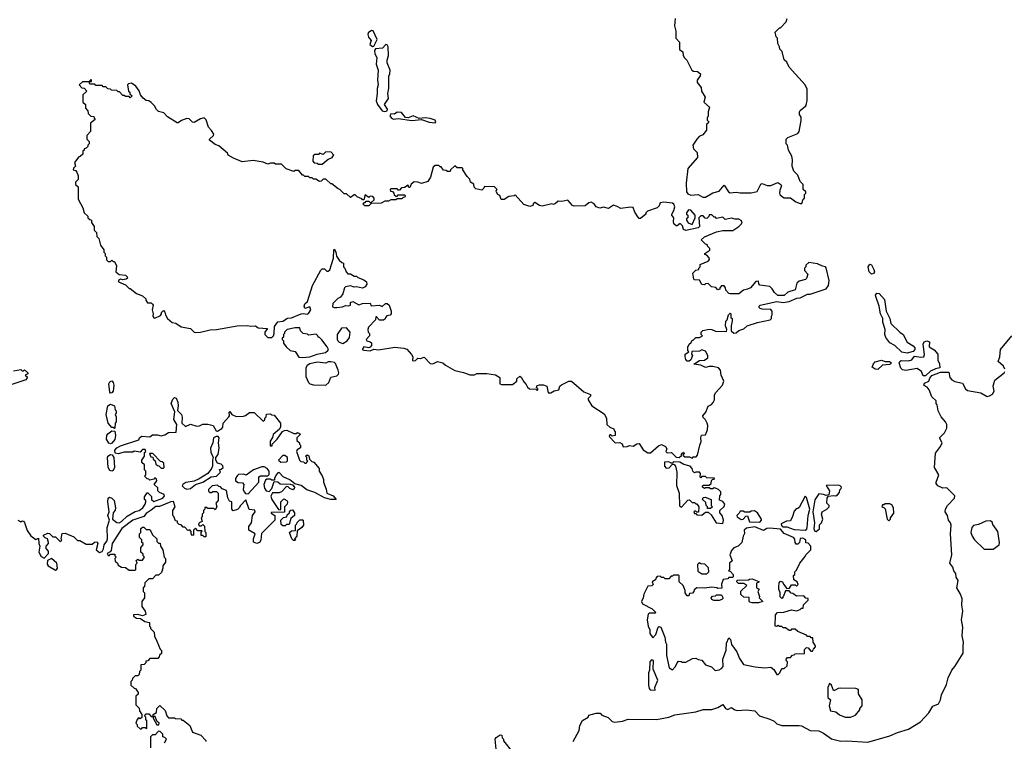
# Model space of a CAD drawing. Extents: x 2386423 to 2568864, y 578392 to 761999.
# Tile 420 of 454: x 2476545 to 2484555, y 748898 to 754765. Entities that reach past the tile are written whole.
import ezdxf

# ---------------------------------------------------------------- set-up
doc = ezdxf.new("R2010")
doc.units = 0

msp = doc.modelspace()

# ---------------------------------------------------------------- linework, layer by layer
at = {"layer": '0CON05XD'}
for points in [[(2481877.5, 754775), (2481872.5, 754715), (2481883, 754673), (2481882.5, 754615), (2481911.7, 754581.7), (2481911.7, 754521.7), (2481940, 754505), (2481942.5, 754475), (2481952.5, 754455), (2481972.5, 754435), (2482012.5, 754355), (2482027, 754347), (2482060, 754345), (2482083.3, 754325), (2482080.7, 754309.3), (2482057.5, 754275), (2482057.5, 754255), (2482090, 754215), (2482092.5, 754185), (2482122.5, 754135), (2482110, 754095), (2482157, 754053), (2482146.7, 754015), (2482146.7, 753985), (2482137.5, 753965), (2482138.3, 753948.3), (2482150, 753935), (2482146.4, 753923.6), (2482132.5, 753915), (2482131.7, 753868.3), (2482101.2, 753828.8), (2482072.5, 753815), (2482052.5, 753795), (2482022.5, 753745), (2482026.7, 753715), (2482057.5, 753685), (2482060, 753645), (2481980, 753555), (2481967.5, 753435), (2481970, 753365), (2481980.7, 753350.7), (2482005, 753337.5), (2482065, 753343.3), (2482103, 753323), (2482125, 753322.5), (2482185, 753357.5), (2482235, 753370), (2482275, 753420), (2482312.5, 753365), (2482325, 753357.5), (2482375, 753363.3), (2482405, 753356.7), (2482495, 753356.7), (2482545, 753367.5), (2482575, 753427.5), (2482585, 753432.5), (2482625, 753417.5), (2482655, 753417.5), (2482711.7, 753441.7), (2482736.4, 753426.4), (2482742.5, 753415), (2482728.3, 753378.3), (2482727.5, 753355), (2482730, 753345), (2482750, 753325), (2482765, 753317.5), (2482815, 753317.5), (2482860, 753285), (2482895, 753270), (2482908.3, 753271.7), (2482920, 753305), (2482930, 753315), (2482930, 753345), (2482940, 753355), (2482940, 753365), (2482920, 753385), (2482917.5, 753425), (2482895, 753450), (2482875, 753500), (2482842.5, 753535), (2482830, 753575), (2482832.5, 753625), (2482827.5, 753655), (2482800, 753705), (2482790, 753745), (2482780, 753755), (2482780, 753795), (2482795, 753807.5), (2482875, 753840), (2482887.5, 753855), (2482903.3, 753945), (2482903, 753973), (2482890, 753995), (2482890, 754015), (2482895, 754027.5), (2482940, 754065), (2482947, 754083), (2482952.5, 754105), (2482951.7, 754201.7), (2482936.4, 754236.4), (2482805, 754380), (2482785, 754420), (2482765, 754440), (2482747, 754507), (2482730, 754525), (2482727.5, 754545), (2482713, 754573), (2482710, 754615), (2482700, 754625), (2482690, 754665), (2482725, 754700), (2482735, 754700), (2482781.7, 754748.3), (2482787.5, 754775)], [(2479415, 754546.2), (2479425, 754550), (2479453.3, 754605), (2479420, 754675), (2479407, 754677), (2479380.5, 754659.5), (2479376.2, 754645), (2479382.3, 754622.3), (2479403.3, 754595), (2479394.4, 754565), (2479415, 754546.2)], [(2479515, 754018.5), (2479535, 754024), (2479536.9, 754036.9), (2479513.3, 754075), (2479546.7, 754125), (2479540, 754165), (2479547.3, 754207.3), (2479547.5, 754305), (2479557.5, 754325), (2479560, 754355), (2479533.8, 754415), (2479533.3, 754435), (2479546, 754475), (2479542.5, 754545), (2479535, 754560), (2479525, 754562.5), (2479497.5, 754535), (2479440.5, 754529.5), (2479430.9, 754515), (2479435, 754488), (2479449.2, 754459.2), (2479445.5, 754405), (2479461.9, 754355), (2479455.4, 754275), (2479460, 754235), (2479451.9, 754205), (2479454.2, 754165), (2479444.2, 754105), (2479454.8, 754074.8), (2479495, 754025.4), (2479515, 754018.5)], [(2477657.5, 754035), (2477642.5, 754065), (2477615, 754092.5), (2477595, 754106.7), (2477575, 754107.5), (2477548.3, 754128.3), (2477526.7, 754155), (2477515.9, 754185.9), (2477490, 754225), (2477455, 754248), (2477430, 754245), (2477422.5, 754235), (2477430, 754185), (2477440, 754175), (2477441.7, 754161.7), (2477460, 754145), (2477445, 754130), (2477435, 754140), (2477405, 754140), (2477395, 754150), (2477385, 754150), (2477358.3, 754178.3), (2477345, 754180), (2477335, 754190), (2477293, 754193), (2477285, 754200), (2477263, 754203), (2477245, 754220), (2477225, 754220), (2477215, 754230), (2477165, 754230), (2477155, 754240), (2477115, 754240), (2477110, 754260), (2477128.3, 754261.7), (2477130, 754275), (2477125, 754280), (2477110, 754260), (2477055, 754260), (2477030, 754235), (2477051.7, 754211.7), (2477068.3, 754208.3), (2477090, 754185), (2477060, 754155), (2477060, 754095), (2477080, 754075), (2477080, 754045), (2477100, 754025), (2477101.7, 754001.7), (2477125, 753980), (2477148.3, 753978.3), (2477150, 753965), (2477160, 753955), (2477120, 753925), (2477120, 753855), (2477090, 753825), (2477090, 753795), (2477110, 753775), (2477110, 753755), (2477100, 753745), (2477100, 753735), (2477085, 753720), (2477070, 753715), (2477070, 753705), (2477060, 753695), (2477058.3, 753671.7), (2477037, 753653), (2477025, 753650), (2476990, 753605), (2477000, 753575), (2476981.7, 753558.3), (2476980, 753545), (2476998.3, 753538.3), (2477010, 753525), (2477020, 753495), (2477020, 753465), (2477000, 753445), (2477000, 753425), (2477020, 753405), (2477020, 753305), (2477060, 753235), (2477070, 753195), (2477098.3, 753168.3), (2477100, 753155), (2477115, 753140), (2477130, 753135), (2477130, 753115), (2477150, 753085), (2477150, 753055), (2477170, 753035), (2477173, 753003), (2477190, 752985), (2477203, 752933), (2477230, 752895), (2477230, 752875), (2477240, 752865), (2477240, 752845), (2477250, 752835), (2477251.7, 752811.7), (2477265, 752800), (2477285, 752800), (2477295, 752810), (2477305, 752800), (2477315, 752800), (2477332.5, 752765), (2477327.5, 752715), (2477355, 752693.3), (2477405, 752688.8), (2477420, 752675), (2477422.5, 752665), (2477412.5, 752655), (2477385, 752651.2), (2477365, 752656.7), (2477350, 752645), (2477350, 752635), (2477405, 752610), (2477435, 752580), (2477445, 752580), (2477495, 752540), (2477545, 752520), (2477570, 752495), (2477570, 752485), (2477585, 752462.5), (2477615, 752462.5), (2477625, 752452.5), (2477630, 752445), (2477623.3, 752405), (2477630, 752375), (2477627.5, 752355), (2477635, 752340), (2477645, 752337.5), (2477689.3, 752360.7), (2477700, 752375), (2477700, 752385), (2477715, 752400), (2477727, 752387), (2477730, 752365), (2477747.5, 752335), (2477785, 752302.5), (2477815, 752297.5), (2477858.3, 752268.3), (2477935, 752253.8), (2477964.3, 752224.3), (2477977.7, 752222.3), (2478015, 752223.3), (2478095, 752244.3), (2478145, 752246.2), (2478315, 752275.8), (2478395, 752280), (2478425, 752272.5), (2478463, 752277), (2478485, 752260), (2478560, 752255), (2478540, 752225), (2478540, 752205), (2478565, 752180), (2478595, 752180), (2478610, 752195), (2478616.4, 752213.6), (2478618.3, 752271.7), (2478645, 752307.5), (2478687, 752313), (2478725, 752337.5), (2478755, 752342.5), (2478835, 752372.5), (2478855, 752377.5), (2478885, 752370), (2478895, 752377.5), (2478912.5, 752405), (2478905, 752430), (2478865, 752417.5), (2478860, 752435), (2478866, 752454), (2478886.7, 752475), (2478903.8, 752525), (2478926.7, 752605), (2478995, 752730), (2479005, 752740), (2479025, 752740), (2479045, 752720), (2479055, 752720), (2479068.3, 752731.7), (2479097.5, 752825), (2479100, 752895), (2479105, 752900), (2479117.5, 752875), (2479123, 752843), (2479145, 752810), (2479165, 752790), (2479180, 752785), (2479180, 752755), (2479190, 752745), (2479200, 752715), (2479215, 752700), (2479235, 752700), (2479265, 752680), (2479285, 752680), (2479295, 752670), (2479345, 752650), (2479367.5, 752635), (2479370, 752615), (2479356.4, 752593.6), (2479335, 752582.5), (2479285, 752592.5), (2479265, 752590), (2479235, 752601.2), (2479195, 752593.3), (2479186.7, 752585), (2479174, 752535), (2479155, 752508.8), (2479132.7, 752497.3), (2479093.6, 752456.4), (2479090.7, 752430.7), (2479103.9, 752423.9), (2479123.9, 752423.9), (2479170, 752430), (2479195, 752442.5), (2479221.7, 752438.3), (2479236.4, 752443.6), (2479237.5, 752465), (2479255, 752473.3), (2479305, 752447.5), (2479335, 752456.7), (2479395, 752460), (2479405, 752440), (2479473, 752443), (2479495, 752432.5), (2479522, 752458), (2479535, 752458.8), (2479550, 752445), (2479566.7, 752395), (2479566.7, 752373.3), (2479558.3, 752361.7), (2479531.7, 752358.3), (2479520, 752345), (2479518.3, 752331.7), (2479505, 752322.5), (2479473, 752323), (2479448.3, 752348.3), (2479441.7, 752348.3), (2479440, 752325), (2479382.5, 752265), (2479377.5, 752245), (2479380, 752225), (2479390, 752215), (2479390, 752195), (2479362.5, 752165), (2479370, 752155), (2479397, 752147), (2479407.5, 752137.5), (2479407.5, 752115), (2479397, 752103), (2479385, 752097.5), (2479343.6, 752106.4), (2479330, 752085), (2479345, 752077.5), (2479395, 752073.8), (2479425, 752087.5), (2479465, 752080), (2479597.7, 752102.3), (2479670, 752095), (2479695, 752086.7), (2479733.6, 752043.6), (2479742.5, 752025), (2479740, 751995), (2479745, 751992.5), (2479765, 751993.3), (2479785, 752012.5), (2479805, 752010), (2479835, 752020), (2479885, 751969.2), (2479905, 751968), (2479945, 751986.7), (2479986.4, 751976.4), (2480010, 751955), (2480085, 751912.5), (2480155, 751897.5), (2480208.3, 751878.3), (2480245, 751877.5), (2480265, 751887.5), (2480345, 751887.5), (2480416.4, 751876.4), (2480450, 751855), (2480450, 751805), (2480465, 751800), (2480555, 751800), (2480590, 751825), (2480590, 751845), (2480615, 751867.5), (2480625, 751860), (2480645, 751820), (2480665, 751800), (2480677, 751777), (2480693, 751763), (2480745, 751760), (2480755, 751750), (2480760, 751755), (2480760, 751765), (2480750, 751775), (2480755, 751790), (2480775, 751797.5), (2480805, 751796.7), (2480832.5, 751785), (2480845, 751730), (2480865, 751730), (2480893, 751747), (2480930, 751755), (2480940, 751785), (2480953, 751797), (2481013.6, 751826.4), (2481035, 751827.5), (2481135, 751740), (2481188.3, 751718.3), (2481190, 751705), (2481180, 751695), (2481170, 751685), (2481170, 751675), (2481200, 751625), (2481299.3, 751559.3), (2481317.5, 751525), (2481322.5, 751475), (2481345, 751452.5), (2481378.3, 751438.3), (2481380, 751425), (2481390, 751415), (2481390, 751385), (2481365, 751380), (2481355, 751390), (2481345, 751390), (2481340, 751375), (2481390, 751325), (2481427, 751327), (2481446.4, 751316.4), (2481455, 751292.5), (2481486.4, 751293.6), (2481505, 751302.5), (2481535, 751297.5), (2481565, 751317.5), (2481585, 751320), (2481617, 751267), (2481655, 751242.5), (2481677, 751243), (2481740.7, 751299.3), (2481765, 751310), (2481797.5, 751295), (2481810, 751275), (2481802.5, 751255), (2481812.5, 751242.5), (2481847, 751247), (2481885, 751207.5), (2481910, 751205), (2481928.3, 751221.7), (2481930, 751235), (2481945, 751250), (2481950, 751235), (2481940, 751225), (2481955, 751210), (2481995, 751210), (2482015, 751200)], [(2482015, 751200), (2482025, 751210), (2482048.3, 751211.7), (2482060, 751225), (2482077.5, 751305), (2482090, 751335), (2482087.5, 751365), (2482093, 751387), (2482125, 751390), (2482139.3, 751430.7), (2482142.5, 751465), (2482137.5, 751485), (2482123, 751513), (2482105, 751530), (2482103.3, 751545), (2482127, 751573), (2482147, 751623), (2482173, 751637), (2482187, 751653), (2482197.5, 751675), (2482197.5, 751715), (2482207.5, 751735), (2482262.5, 751795), (2482272.5, 751825), (2482252.5, 751875), (2482247.5, 751915), (2482230, 751935), (2482185, 751946.7), (2482155, 751946.7), (2482125, 751937.5), (2482085, 751956.7), (2482030, 751965), (2482075, 751993.3), (2482115, 751997.5), (2482142.5, 752015), (2482142.5, 752035), (2482125, 752070), (2482095, 752080), (2482075, 752070), (2482011.7, 752068.3), (2482010, 752045), (2482017.5, 752035), (2482005, 752000), (2481991.7, 751988.3), (2481975, 751990), (2481963, 752003), (2481957.5, 752025), (2481960, 752045), (2481990, 752065), (2481980, 752075), (2481980, 752105), (2481990, 752115), (2481991.7, 752128.3), (2482008.3, 752141.7), (2482015, 752160), (2482025, 752160), (2482045, 752180), (2482075, 752180), (2482100, 752195), (2482090, 752205), (2482090, 752225), (2482103, 752237), (2482155, 752250), (2482175, 752247.5), (2482205, 752232.5), (2482295, 752230), (2482297.5, 752245), (2482287.5, 752275), (2482290, 752315), (2482300, 752325), (2482310, 752365), (2482325, 752380), (2482330, 752375), (2482330, 752345), (2482340, 752335), (2482342.5, 752315), (2482332.5, 752275), (2482332.5, 752235), (2482355, 752217.5), (2482375, 752220), (2482395, 752237.5), (2482435, 752252.5), (2482464.1, 752275.9), (2482546, 752304), (2482650, 752325), (2482660, 752335), (2482660, 752355), (2482666.7, 752365), (2482666.4, 752396.4), (2482655, 752410), (2482585, 752412.5), (2482568.3, 752418.3), (2482560, 752425), (2482560, 752435), (2482570, 752445), (2482705, 752473.3), (2482755, 752466.7), (2482805, 752473.8), (2482868.3, 752501.7), (2482895, 752502.5), (2482955, 752532.5), (2482975, 752532.5), (2483105, 752576.7), (2483126.2, 752605), (2483130, 752645), (2483107, 752747), (2483100, 752755), (2483075, 752760), (2483035, 752780), (2482965, 752790), (2482941.7, 752768.3), (2482940, 752755), (2482930, 752745), (2482930, 752725), (2482957.5, 752695), (2482945, 752660), (2482937, 752653), (2482885, 752640), (2482868.3, 752621.7), (2482855, 752570), (2482795, 752550), (2482765, 752522.5), (2482713.9, 752523.9), (2482685, 752546.7), (2482667.3, 752577.3), (2482647.5, 752595), (2482567, 752607), (2482558.3, 752618.3), (2482555, 752640), (2482533.6, 752636.4), (2482490, 752585), (2482467, 752573), (2482433, 752567), (2482395, 752537.5), (2482325, 752537.5), (2482315, 752540), (2482290, 752565), (2482287.5, 752585), (2482275, 752600), (2482255, 752600), (2482240, 752585), (2482240, 752575), (2482225, 752570), (2482207, 752587), (2482173, 752593), (2482145, 752620), (2482123, 752617), (2482115, 752610), (2482095, 752612.5), (2482075, 752647.5), (2482035, 752650), (2482030, 752655), (2482020, 752705), (2482045, 752730), (2482070, 752735), (2482070, 752745), (2482080, 752755), (2482080, 752775), (2482145, 752802.5), (2482157.5, 752815), (2482155, 752830), (2482135, 752850), (2482120, 752855), (2482120, 752865), (2482158.3, 752891.7), (2482160, 752905), (2482140, 752925), (2482140, 752935), (2482125, 752940), (2482090, 752975), (2482115, 753000), (2482215, 753041.2), (2482265, 753050), (2482347.7, 753052.3), (2482395, 753083.3), (2482416.7, 753105), (2482423, 753123), (2482415, 753132.5), (2482395, 753142.5), (2482365, 753142.5), (2482335, 753152.5), (2482285, 753140), (2482265, 753160), (2482215, 753150), (2482205, 753160), (2482195, 753160), (2482175, 753180), (2482155, 753180), (2482150, 753165), (2482135, 753150), (2482121.7, 753151.7), (2482105, 753170), (2482085, 753170), (2482070, 753155), (2482076.4, 753083.6), (2482065, 753073.3), (2481965, 753051.2), (2481945, 753060), (2481938.3, 753088.3), (2481918.3, 753108.3), (2481895, 753090), (2481885, 753090), (2481867.5, 753105), (2481863.3, 753125), (2481867.5, 753155), (2481850, 753175), (2481850, 753185), (2481866.7, 753215), (2481873.8, 753245), (2481866.7, 753265), (2481855, 753273.3), (2481785, 753282.5), (2481755, 753277.5), (2481747, 753253), (2481730, 753235), (2481651.7, 753208.3), (2481640, 753195), (2481640, 753185), (2481595, 753150), (2481585, 753150), (2481575, 753162.5), (2481550.3, 753200.3), (2481535, 753238.8), (2481515, 753242), (2481435, 753230), (2481406.7, 753246.7), (2481375, 753256.7), (2481335, 753230), (2481295, 753240), (2481265, 753233.3), (2481235, 753242.5), (2481217.7, 753267.7), (2481195, 753281.2), (2481175, 753276.7), (2481145, 753252.5), (2481055, 753250), (2481042.5, 753255), (2481005, 753297.5), (2480955, 753287.5), (2480925, 753290), (2480905, 753270), (2480886.4, 753263.6), (2480875, 753267.5), (2480795, 753250), (2480773.3, 753253.3), (2480735, 753280), (2480721.7, 753268.3), (2480720, 753255), (2480695, 753247.5), (2480645, 753262.5), (2480575, 753340), (2480567, 753333), (2480525, 753327.5), (2480485, 753303.3), (2480463, 753303), (2480450, 753335), (2480433.6, 753343.6), (2480423, 753363), (2480420, 753375), (2480430, 753385), (2480407, 753407), (2480325, 753410), (2480320, 753395), (2480305, 753380), (2480255, 753390), (2480243, 753403), (2480238.3, 753428.3), (2480213, 753443), (2480208.3, 753468.3), (2480185, 753490), (2480150, 753545), (2480150, 753555), (2480145, 753560), (2480105, 753560), (2480085, 753577.5), (2480050, 753545), (2480048.3, 753531.7), (2480025, 753530), (2480015, 753540), (2479991.7, 753541.7), (2479975, 753570), (2479965, 753570), (2479955, 753580), (2479925, 753580), (2479910, 753565), (2479887.5, 753485), (2479865, 753450), (2479815, 753432.5), (2479784.2, 753444.2), (2479754.2, 753445.8), (2479730.7, 753429.3), (2479718.3, 753401.7), (2479711.7, 753401.7), (2479705, 753420), (2479675, 753400), (2479651.7, 753398.3), (2479635, 753380), (2479625, 753380), (2479615, 753390), (2479565, 753390), (2479560, 753385), (2479561.7, 753371.7), (2479578.3, 753368.3), (2479590, 753355), (2479591.7, 753341.7), (2479605, 753330), (2479615, 753330), (2479625, 753340), (2479675, 753340), (2479680, 753335), (2479678.3, 753321.7), (2479665, 753320), (2479655, 753310), (2479615, 753310), (2479605, 753300), (2479565, 753300), (2479545, 753290), (2479515, 753290), (2479486.4, 753273.6), (2479405, 753270), (2479385, 753252.5), (2479353, 753253), (2479340, 753265), (2479345, 753280), (2479355, 753280), (2479365, 753290), (2479385, 753290), (2479395, 753280), (2479405, 753280), (2479428.3, 753301.7), (2479430, 753315), (2479418.3, 753328.3), (2479395, 753330), (2479385, 753320), (2479355, 753340), (2479345, 753300), (2479335, 753300), (2479328.3, 753308.3), (2479290, 753325), (2479275, 753340), (2479265, 753340), (2479235, 753320), (2479205, 753350), (2479185, 753350), (2479150, 753385), (2479135, 753390), (2479085, 753430), (2479075, 753430), (2479035, 753470), (2479015, 753470), (2478998.3, 753451.7), (2478985, 753450), (2478955, 753470), (2478935, 753470), (2478925, 753480), (2478905, 753480), (2478895, 753490), (2478865, 753490), (2478855, 753500), (2478845, 753500), (2478815, 753540), (2478785, 753540), (2478775, 753530), (2478713, 753553), (2478675, 753590), (2478625, 753590), (2478615, 753600), (2478585, 753600), (2478565, 753590), (2478527, 753607), (2478445, 753620), (2478355, 753610), (2478285, 753640), (2478240, 753665), (2478235, 753680), (2478165, 753740), (2478135, 753750), (2478088.8, 753785), (2478088.8, 753795), (2478122.5, 753825), (2478123.3, 753835), (2478106.2, 753865), (2478081.7, 753891.7), (2478061.7, 753951.7), (2478047, 753967), (2478015, 753960), (2477965, 753930), (2477951.7, 753931.7), (2477925, 753960), (2477905, 753962.5), (2477860, 753945), (2477835, 753927.5), (2477825, 753927.5), (2477747.5, 753975), (2477718.8, 754008.8), (2477675, 754020), (2477657.5, 754035)], [(2479925, 753926.7), (2479931.2, 753935), (2479925, 753948.8), (2479885, 753962.5), (2479845, 753967.1), (2479795, 753962.5), (2479745, 753984.2), (2479705, 753968.1), (2479685, 753970.8), (2479651.7, 754011.7), (2479615, 754012.5), (2479595, 753997.5), (2479565, 753998.8), (2479555.8, 753985), (2479569.5, 753965), (2479585, 753957.3), (2479625, 753963.2), (2479735, 753946.8), (2479815, 753952.9), (2479875, 753932.8), (2479925, 753926.7)], [(2479005, 753590), (2479055, 753630), (2479090, 753645), (2479090, 753655), (2479100, 753665), (2479078.3, 753688.3), (2479035, 753690), (2479015, 753670), (2478985, 753680), (2478975, 753670), (2478945, 753670), (2478931.7, 753658.3), (2478930, 753615), (2478941.7, 753601.7), (2478965, 753600), (2478975, 753590), (2479005, 753590)], [(2482015, 753100), (2482040, 753155), (2482040, 753175), (2482005, 753217.5), (2481985, 753220), (2481970, 753195), (2481970, 753185), (2481980, 753175), (2481980, 753155), (2481970, 753145), (2481970, 753135), (2481983.6, 753113.6), (2482015, 753100)], [(2483475, 752695.6), (2483456.9, 752715), (2483448.1, 752755), (2483461.4, 752778.6), (2483475, 752770.8), (2483495, 752733.8), (2483500, 752715), (2483495, 752701.9), (2483475, 752695.6)], [(2483765, 752052.5), (2483721.2, 752061.2), (2483665, 752116.7), (2483625, 752136.7), (2483591.7, 752181.7), (2483583.8, 752205), (2483586.7, 752245), (2483566, 752306), (2483565.6, 752335), (2483546.9, 752375), (2483537.1, 752435), (2483509.2, 752515), (2483508, 752525), (2483518.8, 752541.2), (2483537.8, 752537.8), (2483579.1, 752489.1), (2483594.4, 752395), (2483624.3, 752335), (2483631.2, 752295), (2483705, 752223.3), (2483732.5, 752205), (2483765, 752142.5), (2483813, 752113), (2483827, 752097), (2483827.5, 752085), (2483813, 752067), (2483765, 752052.5)], [(2478845, 752017.5), (2478905, 752022.9), (2478965, 752046.7), (2479031.7, 752058.3), (2479052.5, 752075), (2479057.5, 752085), (2479047.5, 752105), (2479003, 752163), (2478985, 752180), (2478975, 752180), (2478970, 752195), (2478957, 752207), (2478895, 752200), (2478887, 752207), (2478850, 752215), (2478830, 752235), (2478825, 752260), (2478785, 752260), (2478720, 752245), (2478700, 752225), (2478700, 752215), (2478690, 752205), (2478690, 752185), (2478680, 752175), (2478680, 752165), (2478690, 752155), (2478690, 752135), (2478712.5, 752105), (2478746.4, 752076.4), (2478787.3, 752067.3), (2478815, 752022), (2478845, 752017.5)], [(2479175, 752132.5), (2479210, 752155), (2479229.3, 752180.7), (2479232.5, 752225), (2479205, 752260), (2479161.7, 752258.3), (2479127.5, 752205), (2479127, 752167), (2479132.5, 752155), (2479145, 752142.5), (2479175, 752132.5)], [(2483915, 751870), (2483895, 751870), (2483882.5, 751905), (2483845, 751928.8), (2483755, 751912), (2483727.3, 751917.3), (2483713.1, 751933.1), (2483700, 751975), (2483704.3, 751985.7), (2483717.1, 751992.9), (2483775, 751992.5), (2483801.7, 751998.3), (2483825, 752030), (2483875, 752020), (2483900, 752025), (2483906.2, 752043.8), (2483893.9, 752126.1), (2483902.9, 752147.1), (2483925, 752154), (2483946.2, 752145), (2483942.5, 752105), (2483985, 752080), (2484013.3, 752045), (2484013, 751997), (2484027, 751967), (2484030, 751935), (2483995, 751927.5), (2483955, 751907.5), (2483915, 751870)], [(2484558.8, 751925), (2484547.3, 751947.3), (2484504, 751985), (2484520, 752025), (2484525, 752082.5), (2484615.6, 752194.4)], [(2483525, 751920), (2483504.1, 751924.1), (2483480, 751940), (2483491.7, 751968.3), (2483505.8, 751984.2), (2483555, 751995.7), (2483585, 751986), (2483620, 751985), (2483637.5, 751975), (2483625, 751961.2), (2483565, 751957.5), (2483525, 751920)], [(2476495, 751910), (2476555, 751920), (2476565, 751910), (2476575, 751910), (2476585, 751917.5), (2476610, 751895), (2476610, 751885), (2476590, 751875), (2476607.5, 751857.5), (2476595, 751837.5), (2476465, 751792.5)], [(2479035, 751792.5), (2479060, 751815), (2479075, 751860), (2479125, 751870), (2479137.7, 751882.3), (2479141.2, 751895), (2479136.1, 751916.1), (2479115, 751970), (2479107, 751977), (2479075, 751982.5), (2479055, 751982.5), (2479035, 751972.5), (2478965, 751980), (2478905, 751965.8), (2478885, 751953.3), (2478873.8, 751935), (2478872.5, 751865), (2478894.1, 751814.1), (2478905, 751803.8), (2478935, 751796.2), (2479035, 751792.5)], [(2484220.7, 749669.3), (2484222.5, 749705), (2484212.5, 749755), (2484217.5, 749825), (2484207.5, 749885), (2484218.8, 749955), (2484208.8, 750005), (2484213.6, 750056.4), (2484198.8, 750095), (2484168, 750145), (2484180, 750205), (2484163, 750233), (2484161.7, 750261.7), (2484143.3, 750285), (2484136.7, 750315), (2484112.5, 750345), (2484127.5, 750415), (2484117.5, 750585), (2484123.3, 750655), (2484116.7, 750675), (2484100, 750695), (2484092.5, 750735), (2484073.3, 750765), (2484076.7, 750785), (2484092.5, 750815), (2484150, 750875), (2484152.5, 750895), (2484088.3, 750958.3), (2484055, 750957.5), (2484013.3, 750975), (2484000, 750995), (2484000, 751005), (2484022.5, 751065), (2483986.2, 751125), (2483995, 751240), (2484036.7, 751295), (2484050, 751325), (2484027.5, 751365), (2484067.5, 751405), (2484087.5, 751445), (2484087, 751473), (2484077.5, 751495), (2484042.5, 751535), (2484017.5, 751585), (2484010, 751635), (2484000, 751645), (2484000, 751665), (2483965, 751700), (2483942.5, 751755), (2483926.4, 751776.4), (2483913.3, 751783.3), (2483900, 751795), (2483905, 751810), (2483940, 751825), (2483949.3, 751850.7), (2483966.4, 751873.6), (2484035, 751900), (2484105, 751900), (2484112.5, 751855), (2484127, 751837), (2484153, 751823), (2484215, 751810), (2484240, 751765), (2484255, 751750), (2484365, 751732.5), (2484415, 751702.5), (2484435, 751706.7), (2484458.6, 751721.4), (2484473.8, 751745), (2484463.3, 751785), (2484476.7, 751835), (2484553.3, 751895), (2484558.8, 751905)], [(2477285, 751729.2), (2477277.1, 751737.1), (2477270.6, 751805), (2477277.9, 751822.1), (2477295, 751828.8), (2477306.4, 751816.4), (2477312.2, 751795), (2477304.3, 751745), (2477295, 751730.8), (2477285, 751729.2)], [(2476530, 750695), (2476555, 750682.5), (2476565, 750690), (2476575, 750687.5), (2476585, 750677.5), (2476605, 750612.5), (2476635, 750567.5), (2476675, 750540), (2476698.3, 750548.3), (2476700, 750505), (2476710, 750485), (2476701.2, 750435), (2476720.3, 750400.3), (2476745, 750387.5), (2476780, 750425), (2476780, 750445), (2476760, 750465), (2476760, 750485), (2476780, 750505), (2476780, 750515), (2476770, 750545), (2476751.7, 750551.7), (2476740, 750565), (2476740, 750575), (2476775, 750590), (2476788.3, 750588.3), (2476815, 750560), (2476835, 750560), (2476875, 750522.5), (2476887, 750533), (2476882.5, 750545), (2476891.7, 750588.3), (2476915, 750590), (2476985, 750560), (2477015, 750530), (2477035, 750530), (2477085, 750500), (2477135, 750500), (2477153, 750517), (2477175, 750520), (2477180, 750505), (2477167.5, 750455), (2477193, 750433), (2477215, 750441.5), (2477226.4, 750463.6), (2477232.3, 750495), (2477253.4, 750525), (2477259.3, 750545), (2477256.9, 750635), (2477274.3, 750695), (2477262.9, 750735), (2477272.5, 750765), (2477262.5, 750845), (2477264.6, 750875.4), (2477275, 750883.1), (2477295, 750874.6), (2477313.3, 750855), (2477324.3, 750795), (2477321.7, 750778.3), (2477306.7, 750755), (2477298.8, 750705), (2477335.8, 750675.8), (2477353.2, 750673.2), (2477374.2, 750685), (2477420.3, 750729.7), (2477484.2, 750765.8), (2477518, 750775), (2477547.5, 750795), (2477566.2, 750825), (2477570, 750845), (2477570, 750855), (2477560, 750865), (2477560, 750885), (2477581.7, 750918.3), (2477588.3, 750918.3), (2477618.3, 750888.3), (2477617.5, 750865), (2477635, 750848.8), (2477710.6, 750875), (2477722.5, 750895), (2477720, 750905), (2477681.7, 750921.7), (2477670, 750935), (2477668.3, 750958.3), (2477640, 750985), (2477660, 751015), (2477658.3, 751028.3), (2477645, 751040), (2477635, 751030), (2477605, 751020), (2477595, 751030), (2477581.7, 751031.7), (2477560, 751055), (2477570, 751065), (2477570, 751095), (2477560, 751105), (2477560, 751145), (2477540, 751165), (2477540, 751185), (2477560, 751215), (2477560, 751245), (2477570, 751255), (2477565, 751270), (2477545, 751270), (2477525, 751250), (2477475, 751257.5), (2477465, 751250), (2477395, 751248.8), (2477345, 751236), (2477321.7, 751241.7), (2477320, 751265), (2477335, 751283.8), (2477365, 751300), (2477515, 751350), (2477520, 751365), (2477535, 751380), (2477605, 751372.5), (2477625, 751390), (2477665, 751390), (2477695, 751382.5), (2477725, 751390), (2477755, 751407.5), (2477818.3, 751411.7), (2477822.5, 751475), (2477800, 751515), (2477806.4, 751576.4), (2477777.5, 751645), (2477791.2, 751678.8), (2477805, 751692.5), (2477818.3, 751688.3), (2477830.8, 751655), (2477834.2, 751625), (2477828.3, 751588.3), (2477861.2, 751555), (2477866.4, 751533.6), (2477863.3, 751485), (2477895, 751457.5), (2477935, 751477.5), (2477985, 751460), (2478007, 751463), (2478035, 751477.5), (2478075, 751476.7), (2478120, 751465), (2478143.6, 751423.6), (2478155, 751420), (2478190, 751440), (2478198.3, 751451.7), (2478200, 751485), (2478247.5, 751535), (2478252.5, 751545), (2478250, 751575), (2478255, 751580), (2478270, 751555), (2478305, 751540), (2478365, 751542.5), (2478382.5, 751547.5), (2478415, 751572.5), (2478451.7, 751571.7), (2478525, 751500), (2478538.3, 751511.7), (2478540, 751525), (2478550, 751535), (2478551.7, 751558.3), (2478585, 751560), (2478593, 751553), (2478615, 751550), (2478666.7, 751485), (2478666, 751454), (2478657.5, 751435), (2478607.5, 751392.5), (2478601.7, 751368.3), (2478583, 751337), (2478581.7, 751301.7), (2478598.3, 751301.7), (2478600, 751315), (2478640, 751355), (2478683.6, 751416.4), (2478700, 751425), (2478717, 751427), (2478775, 751400), (2478795, 751400), (2478805, 751410), (2478830, 751395), (2478800, 751365), (2478800, 751345), (2478820, 751325), (2478820, 751315), (2478830, 751305), (2478830, 751285), (2478803.3, 751266.7), (2478797.5, 751255), (2478810, 751215), (2478820, 751185), (2478831.7, 751171.7), (2478855, 751170), (2478865, 751160), (2478875, 751160), (2478890, 751175), (2478880, 751185), (2478880, 751205), (2478870, 751215), (2478885, 751227.5), (2478898.3, 751218.3), (2478901.7, 751191.7), (2478921.7, 751171.7), (2478938.3, 751168.3), (2478980, 751115), (2478980, 751095), (2479007, 751057), (2479017, 751027), (2479017.5, 751005), (2479039.3, 750949.3), (2479043.8, 750915), (2479095, 750892.5), (2479120, 750865), (2479075.6, 750864.4), (2479025, 750876.7), (2478945, 750920.5), (2478881.5, 750941.5), (2478835, 750978.1), (2478782.3, 750992.3), (2478742.5, 751025), (2478687.9, 751047.9), (2478655, 751082.9), (2478645, 751081.4), (2478630.6, 751065), (2478617.5, 751035), (2478618.3, 751021.7), (2478595, 751020), (2478581.7, 751028.3), (2478555, 751030), (2478545, 751020), (2478532.5, 750985), (2478537.5, 750955), (2478550, 750935), (2478575, 750930), (2478597, 750953), (2478615, 751010), (2478645, 751007.5), (2478665, 750992.5), (2478745, 750990), (2478765, 750982.5), (2478780, 750965), (2478778.3, 750951.7), (2478767, 750943), (2478743, 750953), (2478728.3, 750968.3), (2478715, 750970), (2478675, 750927.5), (2478655, 750917.5), (2478603, 750917), (2478588.3, 750891.7), (2478597.5, 750865), (2478651.7, 750781.7), (2478665, 750780), (2478670, 750785), (2478670, 750845), (2478695, 750870), (2478717.5, 750855), (2478722.5, 750845), (2478720, 750825)], [(2477315, 751440), (2477305, 751450), (2477295, 751450), (2477263.8, 751483.8), (2477248.8, 751555), (2477260.8, 751625), (2477285, 751638.9), (2477317.5, 751625), (2477323, 751593), (2477330, 751585), (2477330, 751565), (2477322.5, 751555), (2477330, 751535), (2477330, 751495), (2477322.5, 751485), (2477320, 751445), (2477315, 751440)], [(2477285, 751317.5), (2477270.7, 751320.7), (2477252, 751355), (2477253.8, 751385), (2477261.2, 751398.8), (2477295, 751423.3), (2477318.3, 751418.3), (2477323.8, 751385), (2477317.7, 751352.3), (2477295, 751322.5), (2477285, 751317.5)], [(2477905, 750948.1), (2477935, 750953.9), (2477975, 750986), (2478035.8, 751004.2), (2478102, 751048), (2478145.8, 751055), (2478177.5, 751085), (2478171.7, 751108.3), (2478185, 751110), (2478200, 751125), (2478198.3, 751138.3), (2478185, 751150), (2478155, 751160), (2478140, 751185), (2478140, 751205), (2478159.2, 751230.8), (2478167.5, 751285), (2478163.3, 751325), (2478167.5, 751365), (2478160, 751375), (2478143.6, 751376.4), (2478122.5, 751365), (2478116.7, 751325), (2478097.3, 751282.7), (2478099.2, 751249.2), (2478120, 751205), (2478112.5, 751185), (2478112.5, 751135), (2478106.7, 751115), (2478075, 751076.7), (2478005, 751032.9), (2477965, 751013.8), (2477897.7, 751002.3), (2477872.5, 750985), (2477866.2, 750975), (2477884.8, 750954.8), (2477905, 750948.1)], [(2477295, 751095.6), (2477279.6, 751099.6), (2477264.4, 751125), (2477258, 751205), (2477262.5, 751215), (2477285, 751230), (2477298.3, 751228.3), (2477310.6, 751205), (2477316.2, 751125), (2477305, 751100), (2477295, 751095.6)], [(2477715, 751120), (2477720, 751125), (2477718.3, 751158.3), (2477705, 751170), (2477691.7, 751171.7), (2477628.3, 751238.3), (2477601.7, 751238.3), (2477611.7, 751211.7), (2477628.3, 751208.3), (2477631.7, 751191.7), (2477648.3, 751178.3), (2477651.7, 751151.7), (2477665, 751140), (2477678.3, 751138.3), (2477695, 751120), (2477715, 751120)], [(2478668.3, 751168.3), (2478715, 751170), (2478722.5, 751177.5), (2478723.3, 751205), (2478703, 751223), (2478685, 751222.5), (2478650, 751185), (2478668.3, 751168.3)], [(2478405, 750910), (2478490, 751005), (2478490.7, 751049.3), (2478504.2, 751055.8), (2478563, 751057), (2478573.8, 751066.2), (2478575.6, 751095), (2478558.1, 751115), (2478535, 751128.9), (2478515, 751129.7), (2478446.2, 751105), (2478387, 751063), (2478365, 751068.8), (2478325, 751066.2), (2478315, 751057.5), (2478300, 751035), (2478300, 751015), (2478323, 751003), (2478358.3, 750998.3), (2478367.5, 750985), (2478362.5, 750945), (2478370, 750925), (2478383, 750913), (2478405, 750910)], [(2482265, 750670), (2482270, 750695), (2482260, 750735), (2482240, 750755), (2482240, 750775), (2482275, 750807.5), (2482282.5, 750825), (2482266.4, 750846.4), (2482238.3, 750858.3), (2482240, 750895), (2482250, 750905), (2482250, 750925), (2482230, 750945), (2482205, 750957.5), (2482195, 750960), (2482185, 750950), (2482165, 750950), (2482155, 750960), (2482125, 750960), (2482115, 750952.5), (2482100, 750965), (2482100, 750975), (2482108.3, 750981.7), (2482155, 750980), (2482170, 750995), (2482171.7, 751018.3), (2482185, 751030), (2482195, 751030), (2482198.3, 751038.3), (2482135, 751040), (2482125, 751050), (2482095, 751050), (2482085, 751040), (2482080, 751045), (2482082.5, 751075), (2482075, 751087.5), (2482045, 751087.5), (2482035, 751080), (2482020, 751095), (2482016.7, 751116.7), (2482000, 751135), (2481948.3, 751148.3), (2481915, 751167.5), (2481865, 751170), (2481855, 751160), (2481845, 751160), (2481825, 751170), (2481791.7, 751168.3), (2481790, 751135), (2481805, 751120), (2481828.3, 751121.7), (2481855, 751150), (2481868.3, 751148.3), (2481880, 751135), (2481890, 751085), (2481888.3, 750978.3), (2481910, 750915), (2481911.7, 750811.7), (2481928.3, 750801.7), (2481981.7, 750858.3), (2481995, 750860), (2482015, 750840), (2482035, 750840), (2482045, 750830), (2482055, 750830), (2482070, 750805), (2482068.3, 750761.7), (2482055, 750760), (2482045, 750770), (2482035, 750770), (2482030, 750765), (2482035, 750750), (2482045, 750750), (2482055, 750740), (2482095, 750737.5), (2482125, 750760), (2482145, 750760), (2482169.3, 750739.3), (2482210, 750675), (2482265, 750670)], [(2478720, 750825), (2478700, 750805), (2478698.3, 750761.7), (2478591.7, 750758.3), (2478591.7, 750751.7), (2478620, 750735), (2478620, 750695), (2478511.7, 750588.3), (2478507, 750533), (2478496.4, 750513.6), (2478475, 750507.5), (2478448.3, 750518.3), (2478447.5, 750545), (2478460, 750585), (2478410, 750615), (2478410, 750645), (2478430, 750675), (2478440, 750735), (2478460, 750765), (2478458.3, 750778.3), (2478411.7, 750781.7), (2478385, 750860), (2478340, 750815), (2478330, 750795), (2478316.2, 750783.8), (2478281.7, 750771.7), (2478270, 750785), (2478270, 750845), (2478251.7, 750851.7), (2478238.3, 750878.3), (2478228.3, 750938.3), (2478191.7, 750951.7), (2478178.3, 750968.3), (2478165, 750970), (2478155, 750980), (2478110, 750975), (2478080, 750945), (2478081.7, 750931.7), (2478095, 750920), (2478105, 750920), (2478115, 750930), (2478145, 750930), (2478160, 750915), (2478160, 750855), (2478140, 750835), (2478150, 750805), (2478135, 750780), (2478125, 750790), (2478075, 750790), (2478065, 750800), (2478051.7, 750798.3), (2478050, 750785), (2478040, 750775), (2478040, 750755), (2478030, 750745), (2478030, 750725), (2478020, 750715), (2478030, 750685), (2478011.7, 750678.3), (2478000, 750665), (2478005, 750650), (2478025, 750650), (2478035, 750660), (2478048.3, 750648.3), (2478050, 750605), (2478060, 750595), (2478060, 750560), (2478045, 750560), (2478035, 750570), (2478021.7, 750571.7), (2478020, 750595), (2478028.3, 750608.3), (2477995, 750610), (2477975, 750630), (2477960, 750615), (2477960, 750575), (2477951.7, 750571.7), (2477940, 750585), (2477940, 750605), (2477928.3, 750618.3), (2477911.7, 750611.7), (2477888.3, 750638.3), (2477875, 750640), (2477858.3, 750658.3), (2477841.7, 750661.7), (2477830, 750675), (2477828.3, 750688.3), (2477811.7, 750691.7), (2477800, 750725), (2477790, 750735), (2477790, 750775), (2477810, 750805), (2477797, 750847), (2477775, 750846), (2477682.5, 750807.5), (2477653.4, 750806.6), (2477615, 750776.9), (2477575, 750750), (2477554, 750726), (2477465, 750695.7), (2477375, 750628.1), (2477296.2, 750505), (2477290, 750450), (2477281.7, 750438.3), (2477257.5, 750425), (2477265, 750410), (2477275, 750410), (2477285, 750420), (2477318.3, 750418.3), (2477320, 750405), (2477330, 750395), (2477320, 750385), (2477323, 750363), (2477340, 750345), (2477345, 750330), (2477373, 750313), (2477405, 750310), (2477435, 750290), (2477485, 750290), (2477490, 750295), (2477490, 750335), (2477500, 750345), (2477491.7, 750368.3), (2477505, 750380), (2477515, 750370), (2477545, 750370), (2477560, 750395), (2477550, 750405), (2477548.3, 750418.3), (2477530, 750435), (2477530, 750475), (2477550, 750495), (2477550, 750505), (2477540, 750515), (2477540, 750535), (2477520, 750555), (2477520, 750585), (2477530, 750595), (2477531.7, 750628.3), (2477545, 750640), (2477555, 750640), (2477575, 750620), (2477605, 750620), (2477627.5, 750575), (2477660, 750545), (2477661.7, 750521.7), (2477675, 750510), (2477688.3, 750508.3), (2477690, 750485), (2477710, 750455), (2477720, 750395), (2477730, 750385), (2477730, 750355), (2477710, 750325), (2477710, 750305), (2477698.3, 750271.7), (2477675, 750250), (2477651.7, 750248.3), (2477625, 750220), (2477595, 750220), (2477563, 750187), (2477560, 750155), (2477550, 750145), (2477550, 750115), (2477560, 750105), (2477560, 750065), (2477540, 750035), (2477540, 749995), (2477567, 749957), (2477571.7, 749928.3), (2477545, 749917.5), (2477505, 749930), (2477470, 749925), (2477470, 749915), (2477495, 749900), (2477527, 749897), (2477563, 749873), (2477600, 749865), (2477600, 749835), (2477610, 749825), (2477610, 749815), (2477640, 749785), (2477643, 749753), (2477661.7, 749711.7), (2477688.3, 749648.3), (2477700, 749635), (2477698.3, 749611.7), (2477681.7, 749598.3), (2477680, 749585), (2477668.3, 749571.7), (2477605, 749570), (2477588.3, 749551.7), (2477571.7, 749548.3), (2477570, 749535), (2477558.3, 749521.7), (2477531.7, 749518.3), (2477530, 749475), (2477520, 749465), (2477518.3, 749441.7), (2477505, 749430), (2477485, 749430), (2477461.7, 749408.3), (2477460, 749395), (2477450, 749385), (2477450, 749355), (2477475, 749330), (2477488.3, 749328.3), (2477510, 749295), (2477508.3, 749281.7), (2477490, 749265), (2477490, 749195), (2477518.3, 749168.3), (2477520, 749145), (2477540, 749115), (2477538.3, 749091.7), (2477525, 749080), (2477511.7, 749088.3), (2477500, 749075), (2477490, 749045), (2477500, 749035), (2477501.7, 749021.7), (2477525, 749000), (2477535, 749000), (2477545, 749010), (2477565, 749010), (2477578.3, 749001.7), (2477580, 749065), (2477570, 749075), (2477570, 749095), (2477560, 749105), (2477575, 749120), (2477595, 749120), (2477615, 749100), (2477630, 749100), (2477630, 749085), (2477661.7, 749031.7), (2477678.3, 749031.7), (2477680, 749045), (2477661.7, 749061.7), (2477648.3, 749098.3), (2477630, 749100), (2477630, 749115), (2477658.3, 749131.7), (2477660, 749165), (2477685, 749190), (2477728.3, 749148.3), (2477742.5, 749105), (2477755, 749090), (2477805, 749090), (2477813, 749083), (2477855, 749080), (2477865, 749070), (2477875, 749070), (2477930, 749025), (2477951.7, 748971.7), (2478018.3, 748948.3), (2478060, 748905), (2478060, 748895)], [(2483025, 750603.8), (2483052.5, 750625), (2483053, 750657), (2483067, 750673), (2483077.5, 750705), (2483067.5, 750745), (2483072.5, 750765), (2483110, 750785), (2483130, 750805), (2483130, 750815), (2483112.5, 750835), (2483113, 750877), (2483125, 750890), (2483165, 750897.5), (2483185, 750892.5), (2483199.3, 750900.7), (2483215, 750920), (2483218.3, 750941.7), (2483227, 750953), (2483230, 750965), (2483220, 750975), (2483205, 750980), (2483105, 750977.5), (2483133.8, 750935), (2483128.3, 750901.7), (2483105, 750897.5), (2483085, 750906), (2483045, 750910), (2483015, 750862.5), (2482996.2, 750765), (2483011.2, 750675), (2483006.7, 750625), (2483015, 750607.5), (2483025, 750603.8)], [(2482165, 750790), (2482141.7, 750791.7), (2482140, 750805), (2482130, 750815), (2482128.3, 750838.3), (2482100, 750865), (2482105, 750880), (2482121.7, 750881.7), (2482170, 750865), (2482170, 750815), (2482180, 750805), (2482165, 750790)], [(2482935, 750613.8), (2482947.3, 750622.7), (2482952, 750635), (2482958.8, 750735), (2482973.3, 750785), (2482945, 750880), (2482935, 750890), (2482885, 750800), (2482875, 750790), (2482861.7, 750788.3), (2482845, 750770), (2482832.5, 750725), (2482815, 750690), (2482783, 750687), (2482740, 750665), (2482741.7, 750651.7), (2482753, 750643), (2482785, 750642.5), (2482845, 750621.2), (2482935, 750613.8)], [(2483615, 750690), (2483630, 750705), (2483630, 750715), (2483657, 750753), (2483652.5, 750795), (2483639.3, 750819.3), (2483625, 750830), (2483585, 750830), (2483575, 750820), (2483565, 750820), (2483560, 750805), (2483575, 750800), (2483587, 750787), (2483603, 750703), (2483615, 750690)], [(2478705, 750650), (2478685, 750650), (2478671.7, 750661.7), (2478670, 750695), (2478691.7, 750718.3), (2478718.3, 750721.7), (2478721.7, 750738.3), (2478740, 750755), (2478740, 750765), (2478751.7, 750778.3), (2478765, 750780), (2478780, 750755), (2478780, 750735), (2478751.7, 750708.3), (2478738.3, 750661.7), (2478715, 750660), (2478705, 750650)], [(2482565, 750680), (2482580, 750695), (2482580, 750705), (2482546.4, 750756.4), (2482521.7, 750771.7), (2482495, 750770), (2482485, 750760), (2482445, 750760), (2482431.7, 750768.3), (2482405, 750770), (2482398.3, 750751.7), (2482380, 750735), (2482381.7, 750721.7), (2482415, 750702.5), (2482430, 750705), (2482451.7, 750728.3), (2482465, 750730), (2482483.3, 750683.3), (2482565, 750680)], [(2478785, 750530), (2478771.7, 750531.7), (2478760, 750545), (2478740, 750595), (2478755, 750610), (2478788.3, 750611.7), (2478790, 750655), (2478800, 750665), (2478801.7, 750678.3), (2478825, 750700), (2478845, 750700), (2478850, 750695), (2478852.5, 750655), (2478840, 750635), (2478801.7, 750608.3), (2478800, 750565), (2478780, 750545), (2478790, 750535), (2478785, 750530)], [(2482715, 749440), (2482730, 749455), (2482745, 749490), (2482765, 749490), (2482788.3, 749511.7), (2482790, 749545), (2482780, 749555), (2482780, 749565), (2482791.7, 749578.3), (2482815, 749580), (2482831.7, 749598.3), (2482845, 749600), (2482855, 749610), (2482928.3, 749611.7), (2482930, 749645), (2482945, 749660), (2482958.3, 749658.3), (2482981.7, 749631.7), (2482995, 749630), (2483001.7, 749648.3), (2483020, 749665), (2483020, 749675), (2483000, 749705), (2482998.3, 749738.3), (2482985, 749740), (2482975, 749750), (2482955, 749750), (2482945, 749760), (2482875, 749790), (2482855, 749810), (2482825, 749810), (2482815, 749800), (2482805, 749800), (2482775, 749820), (2482755, 749820), (2482745, 749830), (2482725, 749830), (2482715, 749840), (2482705, 749830), (2482690, 749835), (2482693.3, 749925), (2482710, 749945), (2482761.7, 749948.3), (2482825, 749967.5), (2482865, 749960), (2482895, 749970), (2482905, 749980), (2482918.3, 749981.7), (2482921.7, 750008.3), (2482960, 750045), (2482958.3, 750058.3), (2482941.7, 750061.7), (2482925, 750080), (2482865, 750077.5), (2482835, 750100), (2482821.7, 750101.7), (2482805, 750120), (2482775, 750120), (2482756.7, 750073.3), (2482745, 750060), (2482733, 750073), (2482732.5, 750105), (2482720, 750135), (2482720, 750155), (2482723, 750187), (2482735, 750200), (2482750, 750195), (2482757.5, 750175), (2482785, 750140), (2482808.3, 750141.7), (2482825, 750170), (2482855, 750170), (2482865, 750160), (2482878.3, 750171.7), (2482870, 750195), (2482841.7, 750211.7), (2482840, 750245), (2482850, 750255), (2482850, 750275), (2482865, 750290), (2482892.5, 750345), (2482935, 750400), (2482940, 750415), (2482980, 750455), (2482980, 750485), (2482958.3, 750508.3), (2482941.7, 750511.7), (2482940, 750535), (2482915, 750550), (2482893.6, 750546.4), (2482890, 750515), (2482875, 750500), (2482861.7, 750501.7), (2482853, 750513), (2482851.7, 750541.7), (2482840, 750555), (2482765, 750587.5), (2482735, 750622.5), (2482645, 750630), (2482623, 750627), (2482595, 750612.5), (2482525, 750642.5), (2482458.3, 750631.7), (2482440, 750615), (2482441.7, 750588.3), (2482430, 750565), (2482420, 750515), (2482390, 750485), (2482355, 750470), (2482335, 750450), (2482322.5, 750415), (2482340, 750365), (2482320, 750345), (2482320, 750295), (2482310, 750285), (2482325, 750280), (2482350, 750255), (2482350, 750235), (2482345, 750230), (2482315, 750230), (2482305, 750220), (2482267, 750213), (2482253.3, 750175), (2482258.3, 750141.7), (2482225, 750140), (2482217, 750147), (2482175, 750152.5), (2482115, 750142.5), (2482053.6, 750146.4), (2482031.7, 750128.3), (2482030, 750115), (2482018.3, 750101.7), (2481995, 750100), (2481988.3, 750081.7), (2481975, 750080), (2481960, 750105), (2481960, 750125), (2481942.5, 750165), (2481910, 750195), (2481910, 750245), (2481905, 750250), (2481865, 750250), (2481855, 750240), (2481845, 750240), (2481825, 750220), (2481795, 750220), (2481785, 750230), (2481765, 750230), (2481755, 750240), (2481731.7, 750238.3), (2481720, 750225), (2481718.3, 750211.7), (2481690, 750195), (2481698.3, 750171.7), (2481687, 750163), (2481655, 750160), (2481622.5, 750095), (2481617.5, 750065), (2481603.3, 750035), (2481612.5, 750015), (2481690, 749975), (2481720, 749945), (2481715, 749940), (2481665, 749940), (2481658.3, 749931.7), (2481650, 749885), (2481657.5, 749835), (2481672.5, 749805), (2481672.5, 749775), (2481695, 749740), (2481720, 749765), (2481740, 749825), (2481745, 749830), (2481760, 749825), (2481792.5, 749745), (2481797.5, 749705), (2481806.4, 749686.4), (2481807.5, 749595), (2481830, 749495), (2481855, 749480), (2481880, 749505), (2481893, 749537), (2481905, 749550), (2481927, 749547), (2481935, 749540), (2481965, 749540), (2482018.3, 749571.7), (2482045, 749572.5), (2482063.3, 749563.3), (2482095, 749557.5), (2482125, 749520), (2482172.5, 749502.5), (2482204, 749474), (2482235, 749478.8), (2482255, 749488.8), (2482267.1, 749505), (2482265.7, 749565), (2482292.4, 749637.6), (2482294, 749695), (2482315, 749740), (2482327.5, 749725), (2482336.7, 749685), (2482378.8, 749625), (2482401.7, 749571.7), (2482432.7, 749522.7), (2482527.1, 749502.9), (2482605, 749496), (2482655, 749500), (2482680.5, 749480.5), (2482705, 749440), (2482715, 749440)], [(2484465, 750460), (2484512.5, 750495), (2484516.7, 750515), (2484502.5, 750605), (2484461.7, 750661.7), (2484455, 750680), (2484441.7, 750691.7), (2484405, 750687.5), (2484345, 750661.2), (2484305, 750652.5), (2484290, 750635), (2484283.3, 750595), (2484293.3, 750565), (2484313.3, 750535), (2484390.5, 750460.5), (2484465, 750460)], [(2476835, 750290), (2476845, 750292.5), (2476852.5, 750305), (2476847.5, 750345), (2476805, 750383.3), (2476771.7, 750368.3), (2476768.3, 750338.3), (2476777.5, 750325), (2476835, 750290)], [(2482135, 750260), (2482150, 750275), (2482148.3, 750308.3), (2482118.3, 750338.3), (2482085, 750340), (2482071.7, 750348.3), (2482060, 750335), (2482061.7, 750281.7), (2482095, 750260), (2482135, 750260)], [(2482555, 750022.5), (2482505, 750022.5), (2482485, 750030), (2482480, 750035), (2482478.3, 750068.3), (2482435, 750070), (2482411.7, 750091.7), (2482411.7, 750118.3), (2482460, 750165), (2482435, 750180), (2482391.7, 750181.7), (2482380, 750195), (2482381.7, 750208.3), (2482475, 750210), (2482483, 750217), (2482505, 750220), (2482558.3, 750198.3), (2482558.3, 750191.7), (2482540, 750185), (2482540, 750145), (2482560, 750135), (2482550, 750115), (2482562.5, 750075), (2482560, 750065), (2482590, 750035), (2482555, 750022.5)], [(2482235, 750042.5), (2482193, 750043), (2482175, 750050), (2482170, 750065), (2482181.7, 750078.3), (2482205, 750080), (2482215, 750090), (2482255, 750090), (2482267.5, 750062.5), (2482258.3, 750051.7), (2482235, 750042.5)], [(2481046.7, 748895), (2481097.5, 748985), (2481102.5, 749025), (2481123.6, 749066.4), (2481170, 749095), (2481175, 749110), (2481235, 749127.5), (2481267, 749127), (2481281.7, 749111.7), (2481332.3, 749092.3), (2481365, 749060), (2481385, 749052.5), (2481448.3, 749061.7), (2481495, 749076.7), (2481726.4, 749076.4), (2481825, 749093.8), (2481875, 749113.3), (2482045, 749136.7), (2482105, 749157.5), (2482175, 749157.5), (2482225, 749172.5), (2482265, 749197.5), (2482287.5, 749165), (2482305, 749157.5), (2482335, 749173.3), (2482363.2, 749153.2), (2482385, 749147.5), (2482455, 749153.8), (2482525, 749146.7), (2482564.1, 749104.1), (2482648.8, 749078.8), (2482682, 749062), (2482705, 749040), (2482745, 749026.2), (2482885, 749027.5), (2482905, 749024.2), (2482975, 748986.2), (2483045, 748984), (2483085, 748964.2), (2483148.3, 748918.3), (2483225, 748898.6), (2483275, 748902), (2483445, 748891.2), (2483625, 748941.2), (2483685, 748968.8), (2483775, 748997.5), (2483873, 749057), (2483941.7, 749128.3), (2483975, 749182.5), (2484018.8, 749201.2), (2484036, 749235), (2484043.8, 749275), (2484085, 749360), (2484097.5, 749415), (2484127.5, 749475), (2484152.5, 749505), (2484220, 749615), (2484220.7, 749669.3)], [(2481715, 749313.8), (2481712.5, 749335), (2481735.6, 749395), (2481697.5, 749485), (2481700, 749555), (2481685, 749560), (2481672.5, 749545), (2481670, 749475), (2481660, 749455), (2481660, 749355), (2481666.4, 749326.4), (2481675, 749317.5), (2481715, 749313.8)], [(2483305, 749093.3), (2483345, 749110), (2483380, 749155), (2483380, 749165), (2483400, 749185), (2483400, 749235), (2483370, 749285), (2483368.3, 749318.3), (2483347.5, 749327.5), (2483225, 749330), (2483203, 749327), (2483175, 749310), (2483165, 749310), (2483150, 749355), (2483133, 749367), (2483120, 749335), (2483120, 749255), (2483140, 749235), (2483130, 749185), (2483141.2, 749145), (2483185, 749136.7), (2483215, 749113.8), (2483260, 749095), (2483305, 749093.3)], [(2477722.5, 748885), (2477740, 748915), (2477725, 748930), (2477710, 748935), (2477710, 748955), (2477688.3, 748978.3), (2477675, 748980), (2477648.3, 748951.7), (2477625, 748950), (2477610, 748935), (2477610, 748845)], [(2480422.5, 748835), (2480413.3, 748915), (2480420.7, 748929.3), (2480455, 748950), (2480468.3, 748948.3), (2480470, 748925), (2480480, 748915), (2480481.7, 748901.7), (2480555, 748810)]]:
    msp.add_lwpolyline(points, dxfattribs=at)

doc.saveas('drawing.dxf')
